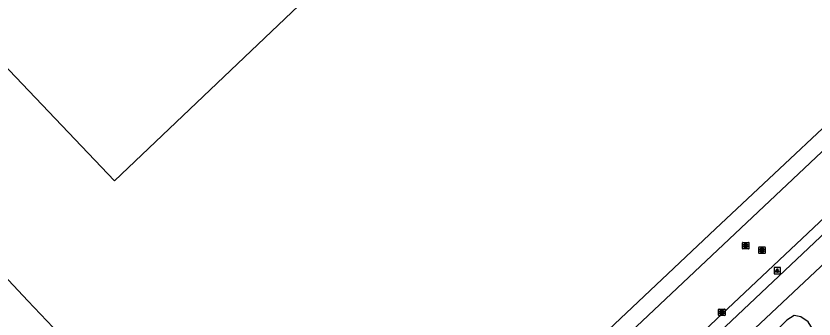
# Model space of a CAD drawing. Extents: x 156141 to 158132, y 385651 to 388399.
# Drawn here: x 156317.9 to 156440.2, y 387473.5 to 387520 of the extents above; entities that cross this region are included whole.
import ezdxf

# ---------------------------------------------------------------- set-up
doc = ezdxf.new("R2010")
doc.units = 0
for name, color, linetype in [('IMGEO_Berm_groen', 7, 'Continuous'), ('IMGEO_Fietspad_gesloten', 7, 'Continuous'), ('IMGEO_Grasland_agrarisch', 7, 'Continuous'), ('IMGEO_Hek', 7, 'Continuous'), ('IMGEO_Kolk', 7, 'Continuous'), ('IMGEO_Lichtpunt', 7, 'Continuous'), ('IMGEO_Pand', 7, 'Continuous'), ('IMGEO_Rijbaan_lokaal_gesloten', 7, 'Continuous'), ('IMGEO_Rioolput', 7, 'Continuous')]:
    doc.layers.add(name, color=color, linetype=linetype)

msp = doc.modelspace()

# ---------------------------------------------------------------- linework, layer by layer
at = {"layer": 'IMGEO_Berm_groen'}
for points in [[(156391.05, 387455.63), (156391.39, 387455.54), (156425.09, 387487.35), (156452.11, 387512.72), (156457.45, 387517.77)], [(156439.58, 387470.08), (156440.05, 387470.98), (156439.94, 387472.04), (156439.26, 387473.12), (156438.15, 387473.89), (156437.13, 387474.07), (156435.98, 387473.38), (156426.24, 387463.83), (156415.97, 387454.32), (156406.04, 387445.13), (156395.38, 387435.03), (156388.32, 387428.38), (156385.37, 387425.78), (156385.01, 387425.04), (156385.05, 387424.01), (156386.19, 387422.59), (156387.05, 387421.93), (156387.72, 387421.81), (156389.32, 387422.7)]]:
    msp.add_lwpolyline(points, dxfattribs=at)
at = {"layer": 'IMGEO_Fietspad_gesloten'}
for points in [[(156585.42, 387620.09), (156578.13, 387613.43), (156551.4, 387590.3), (156495.53, 387537.57), (156379.45, 387427.9)], [(156590.67, 387620.14), (156581.44, 387611.6), (156554.38, 387588.32), (156498.22, 387535.19), (156430.27, 387471.32), (156381.61, 387425.4)]]:
    msp.add_lwpolyline(points, dxfattribs=at)
at = {"layer": 'IMGEO_Grasland_agrarisch'}
msp.add_lwpolyline([(156297.43, 387499.97), (156302.57, 387494.49), (156310.71, 387485.9), (156319.7, 387476.34), (156328.43, 387467.13), (156339.04, 387455.89), (156351.37, 387442.96), (156356.87, 387437.1), (156362.78, 387430.6)], dxfattribs=at)
at = {"layer": 'IMGEO_Hek'}
msp.add_lwpolyline([(156548.87, 387605.74), (156540.59, 387597.21), (156536.23, 387592.72), (156529.86, 387586.07), (156510.63, 387567.97), (156497.46, 387555.49), (156496.88, 387556.09), (156495.09, 387554.36), (156495.65, 387553.79), (156471.14, 387530.7), (156467.77, 387527.51), (156457.45, 387517.77), (156452.11, 387512.72), (156425.09, 387487.35), (156391.39, 387455.54), (156391.05, 387455.63), (156386.59, 387456.9), (156386.35, 387456.96), (156377.51, 387448.6), (156375.2, 387442.28), (156374.96, 387442.05), (156370.99, 387438.32), (156367.95, 387435.46), (156364.05, 387431.8)], dxfattribs=at)
at = {"layer": 'IMGEO_Kolk'}
for p, q in [((156425.54, 387474.13), (156425.54, 387474.98)), ((156425.62, 387475.06), (156426.47, 387475.06)), ((156426.03, 387474.84), (156426.06, 387474.84)), ((156426.54, 387474.98), (156426.54, 387474.13)), ((156426.47, 387474.06), (156425.62, 387474.06)), ((156426.05, 387474.28), (156426.03, 387474.28))]:
    msp.add_line(p, q, dxfattribs=at)
for points in [[(156425.54, 387474.13), (156425.54, 387474.98)], [(156425.62, 387475.06), (156426.47, 387475.06)], [(156425.86, 387474.76), (156425.99, 387474.76), (156425.99, 387474.61), (156426.12, 387474.76), (156426.28, 387474.76), (156426.14, 387474.61), (156426.29, 387474.36), (156426.14, 387474.36), (156426.05, 387474.52), (156425.99, 387474.45), (156425.99, 387474.36), (156425.86, 387474.36), (156425.86, 387474.76)], [(156426.54, 387474.98), (156426.54, 387474.13)], [(156426.47, 387474.06), (156425.62, 387474.06)]]:
    msp.add_lwpolyline(points, dxfattribs=at)
for centre, start, end in [((156425.62, 387474.98), 91.552, 178.448), ((156425.62, 387474.98), 91.552, 178.448), ((156426.47, 387474.98), 1.552, 88.448), ((156426.47, 387474.98), 1.552, 88.448), ((156425.62, 387474.13), 181.552, 268.448), ((156425.62, 387474.13), 181.552, 268.448), ((156426.47, 387474.13), 271.552, 358.448), ((156426.47, 387474.13), 271.552, 358.448)]:
    msp.add_arc(centre, 0.0765, start, end, dxfattribs=at)
for centre, major_axis, ratio, start_param, end_param in [((156426.03, 387474.56), (-0.387, 0.002), 0.722429, 4.712389, 7.853982), ((156426.05, 387474.56), (-0.39, 0.002), 0.717154, 1.570796, 4.712389)]:
    msp.add_ellipse(centre, major_axis=major_axis, ratio=ratio, start_param=start_param, end_param=end_param, dxfattribs=at)
at = {"layer": 'IMGEO_Lichtpunt'}
for p, q in [((156434.04, 387481.35), (156434.04, 387480.55)), ((156434.04, 387481.35), (156434.04, 387480.55)), ((156434.94, 387481.45), (156434.14, 387481.45)), ((156434.94, 387481.45), (156434.14, 387481.45)), ((156435.04, 387480.55), (156435.04, 387481.35)), ((156435.04, 387480.55), (156435.04, 387481.35)), ((156434.14, 387480.45), (156434.94, 387480.45)), ((156434.14, 387480.45), (156434.94, 387480.45))]:
    msp.add_line(p, q, dxfattribs=at)
for points in [[(156434.42, 387481.02), (156434.46, 387480.99), (156434.27, 387480.73), (156434.23, 387480.75), (156434.42, 387481.02)], [(156434.52, 387480.97), (156434.57, 387480.97), (156434.57, 387480.65), (156434.52, 387480.65), (156434.52, 387480.97)], [(156434.63, 387480.99), (156434.67, 387481.02), (156434.85, 387480.75), (156434.82, 387480.73), (156434.63, 387480.99)]]:
    msp.add_lwpolyline(points, dxfattribs=at)
msp.add_circle((156434.54, 387481.15), 0.0994, dxfattribs=at)
for centre, start, end in [((156434.14, 387481.35), 90, 180), ((156434.14, 387481.35), 90, 180), ((156434.94, 387481.35), 0, 90), ((156434.94, 387481.35), 0, 90), ((156434.14, 387480.55), 180, 270), ((156434.14, 387480.55), 180, 270), ((156434.94, 387480.55), 270, 0), ((156434.94, 387480.55), 270, 360)]:
    msp.add_arc(centre, 0.0946, start, end, dxfattribs=at)
at = {"layer": 'IMGEO_Pand'}
msp.add_lwpolyline([(156443.43, 387599.81), (156351.83, 387512.64), (156333.02, 387494.74), (156243.16, 387589.15), (156320.69, 387662.95), (156308.11, 387676.17), (156300.79, 387683.87), (156288.2, 387697.12), (156287.35, 387698.01), (156283.54, 387702.02), (156282.9, 387702.69), (156270.18, 387716.06), (156269.51, 387716.77), (156262.1, 387724.57), (156258.31, 387728.55), (156221.48, 387767.29), (156220.05, 387768.79), (156215.64, 387773.42), (156218.72, 387776.36), (156225.83, 387783.16), (156231.56, 387788.64), (156246.82, 387772.59), (156370.75, 387890.36)], dxfattribs=at)
at = {"layer": 'IMGEO_Rijbaan_lokaal_gesloten'}
for points in [[(156379.53, 387430.46), (156494.5, 387538.85), (156552.67, 387593.55), (156552.5, 387593.77), (156576.88, 387614.53)], [(156394.39, 387454.88), (156461.72, 387518.36)]]:
    msp.add_lwpolyline(points, dxfattribs=at)
at = {"layer": 'IMGEO_Rioolput'}
for p, q in [((156429.2, 387484.37), (156429.2, 387485.22)), ((156429.28, 387485.29), (156430.13, 387485.29)), ((156429.69, 387485.07), (156429.71, 387485.07)), ((156429.71, 387484.51), (156429.69, 387484.51)), ((156430.2, 387485.22), (156430.2, 387484.37)), ((156431.7, 387483.66), (156431.7, 387484.52)), ((156431.77, 387484.59), (156432.62, 387484.59)), ((156432.7, 387484.52), (156432.7, 387483.66)), ((156430.13, 387484.29), (156429.28, 387484.29)), ((156432.62, 387483.59), (156431.77, 387483.59)), ((156432.18, 387484.37), (156432.21, 387484.37)), ((156432.21, 387483.81), (156432.18, 387483.81))]:
    msp.add_line(p, q, dxfattribs=at)
for points in [[(156429.2, 387484.37), (156429.2, 387485.22)], [(156429.28, 387485.29), (156430.13, 387485.29)], [(156429.79, 387484.99), (156429.54, 387484.99), (156429.54, 387484.59)], [(156429.54, 387484.59), (156429.66, 387484.59), (156429.66, 387484.76), (156429.67, 387484.76)], [(156429.72, 387484.91), (156429.66, 387484.91), (156429.66, 387484.83)], [(156429.66, 387484.83), (156429.71, 387484.83)], [(156429.72, 387484.73), (156429.79, 387484.59), (156429.93, 387484.59), (156429.87, 387484.72)], [(156430.2, 387485.22), (156430.2, 387484.37)], [(156431.7, 387483.66), (156431.7, 387484.52)], [(156431.77, 387484.59), (156432.62, 387484.59)], [(156432.7, 387484.52), (156432.7, 387483.66)], [(156430.13, 387484.29), (156429.28, 387484.29)], [(156432.62, 387483.59), (156431.77, 387483.59)], [(156432.28, 387484.29), (156432.03, 387484.29), (156432.03, 387483.89)], [(156432.03, 387483.89), (156432.16, 387483.89), (156432.16, 387484.05), (156432.17, 387484.05)], [(156432.21, 387484.21), (156432.16, 387484.21), (156432.16, 387484.13)], [(156432.16, 387484.13), (156432.21, 387484.13)], [(156432.21, 387484.02), (156432.29, 387483.89), (156432.42, 387483.89), (156432.36, 387484.02)]]:
    msp.add_lwpolyline(points, dxfattribs=at)
for centre, radius, start, end in [((156429.28, 387485.22), 0.0765, 91.552, 178.448), ((156429.28, 387485.22), 0.0765, 91.552, 178.448), ((156429.67, 387484.7), 0.0533, 26.0293, 88.6989), ((156429.7, 387485.02), 0.19, 274.7715, 282.9687), ((156429.72, 387484.82), 0.0964, 77.0061, 93.1865), ((156429.74, 387484.87), 0.0378, 276.6634, 79.6772), ((156429.79, 387484.88), 0.109, 350.3612, 89.416), ((156429.79, 387484.88), 0.112, 277.5842, 350.9817), ((156429.77, 387484.67), 0.108, 29.5134, 73.7905), ((156430.13, 387485.22), 0.0765, 1.552, 88.448), ((156430.13, 387485.22), 0.0765, 1.552, 88.448), ((156431.77, 387484.51), 0.0765, 91.552, 178.448), ((156431.77, 387484.51), 0.0765, 91.552, 178.448), ((156432.62, 387484.51), 0.0765, 1.552, 88.448), ((156432.62, 387484.51), 0.0765, 1.552, 88.448), ((156429.28, 387484.37), 0.0765, 181.552, 268.448), ((156429.28, 387484.37), 0.0765, 181.552, 268.448), ((156430.13, 387484.37), 0.0765, 271.552, 358.448), ((156430.13, 387484.37), 0.0765, 271.552, 358.448), ((156431.77, 387483.67), 0.0765, 181.552, 268.448), ((156431.77, 387483.67), 0.0765, 181.552, 268.448), ((156432.17, 387484), 0.0533, 26.0293, 88.6989), ((156432.22, 387484.11), 0.0964, 77.0061, 93.1865), ((156432.19, 387484.32), 0.19, 274.7715, 282.9687), ((156432.23, 387484.17), 0.0378, 276.6634, 79.6772), ((156432.28, 387484.18), 0.109, 350.3612, 89.416), ((156432.28, 387484.18), 0.112, 277.5842, 350.9817), ((156432.27, 387483.96), 0.108, 29.5134, 73.7905), ((156432.62, 387483.67), 0.0765, 271.552, 358.448), ((156432.62, 387483.67), 0.0765, 271.552, 358.448)]:
    msp.add_arc(centre, radius, start, end, dxfattribs=at)
for centre, major_axis, ratio, start_param, end_param in [((156429.69, 387484.79), (-0.387, 0.002), 0.722429, 4.712389, 7.853982), ((156429.71, 387484.79), (-0.39, 0.002), 0.717154, 1.570796, 4.712389), ((156432.18, 387484.09), (-0.387, 0.002), 0.722429, 4.712389, 7.853982), ((156432.21, 387484.09), (-0.39, 0.002), 0.717154, 1.570796, 4.712389)]:
    msp.add_ellipse(centre, major_axis=major_axis, ratio=ratio, start_param=start_param, end_param=end_param, dxfattribs=at)

doc.saveas('drawing.dxf')
